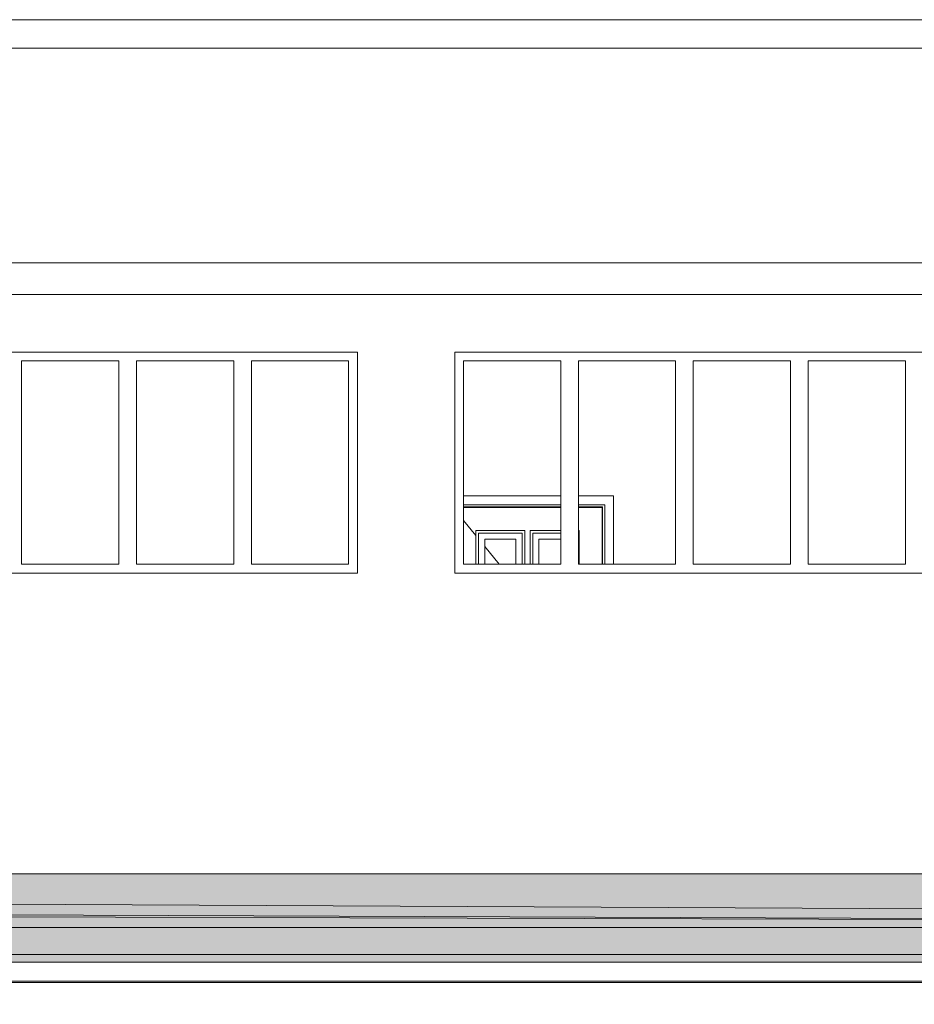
# Model space of a CAD drawing. Header units: millimetres. Extents: x 0 to 650, y -1 to 707.
# Tile 344 of 348: x 452 to 503, y 521 to 576. Entities that reach past the tile are written whole.
import ezdxf
from ezdxf.xclip import XClip

# ---------------------------------------------------------------- set-up
doc = ezdxf.new("R2010")
doc.units = ezdxf.units.MM
doc.header["$MEASUREMENT"] = 0
doc.header["$XCLIPFRAME"] = 0
doc.linetypes.add('Wipeout_Contour', pattern=[1000, 0, -1000])
for name, color, linetype in [('Cobertura.ARQ', 7, 'Continuous'), ('Desenho 2D - Geral', 7, 'Continuous'), ('Desenho 2D - Geral.2D', 7, 'Continuous'), ('Laje.ARQ', 7, 'Continuous'), ('Parede.ARQ', 7, 'Continuous')]:
    doc.layers.add(name, color=color, linetype=linetype)

# ---------------------------------------------------------------- blocks, each defined once
blk = doc.blocks.new('Desenho_4_4', base_point=(356.355, 527.988))
at = {"color": 254, "linetype": 'Wipeout_Contour', "lineweight": 0, "ltscale": 2695.39371}
blk.add_wipeout([(122.974, 560.754), (530.93, 560.754), (530.93, 562.534), (122.974, 562.534)], dxfattribs=at).dxf.layer = 'Cobertura.ARQ'
at = {"color": 254, "linetype": 'Wipeout_Contour', "lineweight": 0, "ltscale": 2600.606665}
blk.add_wipeout([(148.339, 522.988), (148.339, 521.838), (548.362, 521.838), (548.362, 522.988)], dxfattribs=at).dxf.layer = 'Laje.ARQ'
at = {"color": 254, "linetype": 'Wipeout_Contour', "lineweight": 0, "ltscale": 2783.404643}
blk.add_wipeout([(198.724, 576.288), (198.724, 574.669), (530.93, 574.669), (530.93, 576.288)], dxfattribs=at).dxf.layer = 'Parede.ARQ'
at = {"color": 254, "linetype": 'Wipeout_Contour', "lineweight": 0, "ltscale": 2900.71825}
blk.add_wipeout([(470.93, 545.488), (471.43, 545.488), (471.43, 556.988), (470.93, 556.988)], dxfattribs=at).dxf.layer = 'Parede.ARQ'
at = {"color": 254, "linetype": 'Wipeout_Contour', "lineweight": 0, "ltscale": 2916.36961}
blk.add_wipeout([(477.43, 556.988), (476.93, 556.988), (476.93, 545.488), (477.43, 545.488)], dxfattribs=at).dxf.layer = 'Parede.ARQ'
at = {"layer": 'Cobertura.ARQ', "color": 7, "linetype": 'Continuous', "lineweight": 0}
blk.add_line((122.974, 560.754), (530.93, 560.754), dxfattribs=at)
at = {"layer": 'Laje.ARQ', "color": 83, "linetype": 'Continuous', "lineweight": 0}
blk.add_line((148.339, 521.838), (548.362, 521.838), dxfattribs=at)
at = {"layer": 'Parede.ARQ', "color": 8, "linetype": 'Continuous', "lineweight": 0}
blk.add_line((198.724, 576.288), (530.93, 576.288), dxfattribs=at)
at = {"color": 254, "linetype": 'Wipeout_Contour', "lineweight": 0, "ltscale": 2719.154818}
blk.add_wipeout([(530.93, 574.669), (122.974, 574.669), (122.974, 562.534), (530.93, 562.534)], dxfattribs=at).dxf.layer = 'Cobertura.ARQ'
at = {"color": 254, "linetype": 'Wipeout_Contour', "lineweight": 0, "ltscale": 2617.352639}
blk.add_wipeout([(144.407, 527.988), (144.407, 522.988), (554.365, 522.988), (554.365, 527.988)], dxfattribs=at).dxf.layer = 'Laje.ARQ'
at = {"color": 254, "linetype": 'Wipeout_Contour', "lineweight": 0, "ltscale": 14260.996781}
blk.add_wipeout([(419.43, 556.988), (419.93, 556.988), (425.43, 556.988), (426.43, 556.988), (431.93, 556.988), (432.93, 556.988), (438.43, 556.988), (439.43, 556.988), (444.93, 556.988), (445.93, 556.988), (451.43, 556.988), (452.43, 556.988), (457.93, 556.988), (458.93, 556.988), (464.43, 556.988), (465.43, 556.988), (470.93, 556.988), (471.43, 556.988), (471.43, 557.488), (419.43, 557.488)], dxfattribs=at).dxf.layer = 'Parede.ARQ'
at = {"color": 254, "linetype": 'Wipeout_Contour', "lineweight": 0, "ltscale": 15006.031883}
blk.add_wipeout([(476.93, 557.488), (476.93, 556.988), (477.43, 556.988), (482.93, 556.988), (483.93, 556.988), (489.43, 556.988), (490.43, 556.988), (495.93, 556.988), (496.93, 556.988), (502.43, 556.988), (503.43, 556.988), (508.93, 556.988), (509.93, 556.988), (515.43, 556.988), (516.43, 556.988), (521.93, 556.988), (522.93, 556.988), (528.43, 556.988), (528.93, 556.988), (528.93, 557.488)], dxfattribs=at).dxf.layer = 'Parede.ARQ'
at = {"color": 254, "linetype": 'Wipeout_Contour', "lineweight": 0, "ltscale": 14092.98377}
blk.add_wipeout([(419.43, 544.988), (471.43, 544.988), (471.43, 545.488), (470.93, 545.488), (465.43, 545.488), (464.43, 545.488), (458.93, 545.488), (457.93, 545.488), (452.43, 545.488), (451.43, 545.488), (445.93, 545.488), (444.93, 545.488), (439.43, 545.488), (438.43, 545.488), (432.93, 545.488), (431.93, 545.488), (426.43, 545.488), (425.43, 545.488), (419.93, 545.488), (419.43, 545.488)], dxfattribs=at).dxf.layer = 'Parede.ARQ'
at = {"color": 254, "linetype": 'Wipeout_Contour', "lineweight": 0, "ltscale": 14846.450915}
blk.add_wipeout([(476.93, 545.488), (476.93, 544.988), (528.93, 544.988), (528.93, 545.488), (528.43, 545.488), (522.93, 545.488), (521.93, 545.488), (516.43, 545.488), (515.43, 545.488), (509.93, 545.488), (508.93, 545.488), (503.43, 545.488), (502.43, 545.488), (496.93, 545.488), (495.93, 545.488), (490.43, 545.488), (489.43, 545.488), (483.93, 545.488), (482.93, 545.488), (477.43, 545.488)], dxfattribs=at).dxf.layer = 'Parede.ARQ'
at = {"layer": 'Desenho 2D - Geral', "linetype": 'Continuous', "lineweight": 0}
h = blk.add_hatch(dxfattribs=at)
h.set_pattern_fill('Madeira_2_0004', color=83, style=0, pattern_type=2)
h.set_pattern_definition([(0, (356.3551, 527.9878), (0, 1.52), [])])
h.paths.add_polyline_path([(554.365, 525.246), (112.578, 526.53), (112.578, 520.605), (554.365, 520.605)])
at = {"layer": 'Laje.ARQ', "linetype": 'Continuous', "lineweight": 0}
h = blk.add_hatch(dxfattribs=at)
h.set_pattern_fill('Concreto_Celular_0004', color=83, style=0, pattern_type=2)
h.set_pattern_definition([(0, (356.355, 527.988), (0, 7.79423), [0.4875, -4.0125]), (0, (358.605, 531.885), (0, 7.79423), [0.4875, -4.0125]), (60, (356.355, 527.988), (-6.75, 3.8971), [0.4875, -4.0125]), (60, (360.855, 527.988), (-6.75, 3.89711), [0.4875, -4.0125]), (120, (356.843, 527.988), (6.75, 3.89711), [0.4875, -4.0125]), (120, (361.343, 527.988), (6.75, 3.89711), [0.4875, -4.0125]), (0, (356.3551, 528.7378), (0, 1.5), [0, -1.5, 0, -2.25]), (45, (357.1051, 528.7378), (-1.06066, 1.06066), [0, -1.125, 0, -1.875])])
h.paths.add_polyline_path([(144.407, 527.988), (144.407, 522.988), (554.365, 522.988), (554.365, 527.988)])
at = {"layer": 'Cobertura.ARQ', "color": 7, "linetype": 'Continuous', "lineweight": 0}
for p, q in [((530.93, 574.669), (122.974, 574.669)), ((122.974, 562.534), (530.93, 562.534))]:
    blk.add_line(p, q, dxfattribs=at)
at = {"layer": 'Desenho 2D - Geral', "color": 9, "linetype": 'Continuous', "lineweight": 0}
blk.add_line((112.578, 526.53), (554.365, 525.246), dxfattribs=at)
at = {"layer": 'Desenho 2D - Geral.2D', "color": 7, "linetype": 'Continuous', "lineweight": 0}
for p, q in [((112.578, 527.988), (554.365, 527.988)), ((112.578, 527.988), (554.365, 527.988)), ((112.578, 527.924), (554.365, 525.764)), ((112.578, 526.929), (554.365, 525.278))]:
    blk.add_line(p, q, dxfattribs=at)
at = {"layer": 'Laje.ARQ', "color": 7, "linetype": 'Continuous', "lineweight": 0}
for p, q in [((554.365, 527.988), (144.407, 527.988)), ((554.365, 522.988), (144.407, 522.988))]:
    blk.add_line(p, q, dxfattribs=at)
at = {"layer": 'Parede.ARQ', "color": 8, "linetype": 'Continuous', "lineweight": 0}
for p, q in [((419.43, 557.488), (471.43, 557.488)), ((471.43, 557.488), (471.43, 544.988)), ((476.93, 544.988), (476.93, 557.488)), ((476.93, 557.488), (528.93, 557.488)), ((471.43, 544.988), (419.43, 544.988)), ((528.93, 544.988), (476.93, 544.988))]:
    blk.add_line(p, q, dxfattribs=at)
at = {"color": 254, "linetype": 'Wipeout_Contour', "lineweight": 0, "ltscale": 2851.287031}
blk.add_wipeout([(452.43, 545.488), (452.43, 556.988), (451.43, 556.988), (451.43, 545.488)], dxfattribs=at).dxf.layer = 'Parede.ARQ'
at = {"color": 254, "linetype": 'Wipeout_Contour', "lineweight": 0, "ltscale": 2867.842175}
blk.add_wipeout([(458.93, 545.488), (458.93, 556.988), (457.93, 556.988), (457.93, 545.488)], dxfattribs=at).dxf.layer = 'Parede.ARQ'
at = {"color": 254, "linetype": 'Wipeout_Contour', "lineweight": 0, "ltscale": 2884.536658}
blk.add_wipeout([(465.43, 545.488), (465.43, 556.988), (464.43, 556.988), (464.43, 545.488)], dxfattribs=at).dxf.layer = 'Parede.ARQ'
at = {"color": 254, "linetype": 'Wipeout_Contour', "lineweight": 0, "ltscale": 2932.79317}
blk.add_wipeout([(483.93, 545.488), (483.93, 556.988), (482.93, 556.988), (482.93, 545.488)], dxfattribs=at).dxf.layer = 'Parede.ARQ'
at = {"color": 254, "linetype": 'Wipeout_Contour', "lineweight": 0, "ltscale": 2950.001469}
blk.add_wipeout([(490.43, 545.488), (490.43, 556.988), (489.43, 556.988), (489.43, 545.488)], dxfattribs=at).dxf.layer = 'Parede.ARQ'
at = {"color": 254, "linetype": 'Wipeout_Contour', "lineweight": 0, "ltscale": 2967.337786}
blk.add_wipeout([(496.93, 545.488), (496.93, 556.988), (495.93, 556.988), (495.93, 545.488)], dxfattribs=at).dxf.layer = 'Parede.ARQ'
at = {"color": 254, "linetype": 'Wipeout_Contour', "lineweight": 0, "ltscale": 2984.799889}
blk.add_wipeout([(503.43, 545.488), (503.43, 556.988), (502.43, 556.988), (502.43, 545.488)], dxfattribs=at).dxf.layer = 'Parede.ARQ'
at = {"color": 254, "linetype": 'Wipeout_Contour', "lineweight": 0, "ltscale": 2859.556106}
blk.add_wipeout([(452.43, 556.988), (452.43, 545.488), (457.93, 545.488), (457.93, 556.988)], dxfattribs=at).dxf.layer = 'Parede.ARQ'
at = {"color": 254, "linetype": 'Wipeout_Contour', "lineweight": 0, "ltscale": 2876.181023}
blk.add_wipeout([(458.93, 545.488), (464.43, 545.488), (464.43, 556.988), (458.93, 556.988)], dxfattribs=at).dxf.layer = 'Parede.ARQ'
at = {"color": 254, "linetype": 'Wipeout_Contour', "lineweight": 0, "ltscale": 2892.944075}
blk.add_wipeout([(465.43, 545.488), (470.93, 545.488), (470.93, 556.988), (465.43, 556.988)], dxfattribs=at).dxf.layer = 'Parede.ARQ'
at = {"color": 254, "linetype": 'Wipeout_Contour', "lineweight": 0, "ltscale": 2924.246058}
blk.add_wipeout([(477.43, 545.488), (482.93, 545.488), (482.93, 556.988), (477.43, 556.988)], dxfattribs=at).dxf.layer = 'Parede.ARQ'
at = {"color": 254, "linetype": 'Wipeout_Contour', "lineweight": 0, "ltscale": 2941.389316}
blk.add_wipeout([(483.93, 545.488), (489.43, 545.488), (489.43, 556.988), (483.93, 556.988)], dxfattribs=at).dxf.layer = 'Parede.ARQ'
at = {"color": 254, "linetype": 'Wipeout_Contour', "lineweight": 0, "ltscale": 2958.661724}
blk.add_wipeout([(490.43, 545.488), (495.93, 545.488), (495.93, 556.988), (490.43, 556.988)], dxfattribs=at).dxf.layer = 'Parede.ARQ'
at = {"color": 254, "linetype": 'Wipeout_Contour', "lineweight": 0, "ltscale": 2976.061032}
blk.add_wipeout([(496.93, 545.488), (502.43, 545.488), (502.43, 556.988), (496.93, 556.988)], dxfattribs=at).dxf.layer = 'Parede.ARQ'
at = {"layer": 'Parede.ARQ', "color": 7, "linetype": 'Continuous', "lineweight": 0}
for p, q in [((452.43, 545.488), (452.43, 556.988)), ((452.43, 556.988), (457.93, 556.988)), ((457.93, 556.988), (457.93, 545.488)), ((458.93, 545.488), (458.93, 556.988)), ((458.93, 556.988), (464.43, 556.988)), ((464.43, 556.988), (464.43, 545.488)), ((465.43, 545.488), (465.43, 556.988)), ((465.43, 556.988), (470.93, 556.988)), ((470.93, 556.988), (470.93, 545.488)), ((477.43, 545.488), (477.43, 556.988)), ((477.43, 556.988), (482.93, 556.988)), ((482.93, 556.988), (482.93, 545.488)), ((483.93, 545.488), (483.93, 556.988)), ((483.93, 556.988), (489.43, 556.988)), ((489.43, 556.988), (489.43, 545.488)), ((490.43, 545.488), (490.43, 556.988)), ((490.43, 556.988), (495.93, 556.988)), ((495.93, 556.988), (495.93, 545.488)), ((496.93, 545.488), (496.93, 556.988)), ((496.93, 556.988), (502.43, 556.988)), ((502.43, 556.988), (502.43, 545.488)), ((477.43, 549.358), (482.93, 549.358)), ((483.93, 549.358), (485.918, 549.358)), ((485.918, 549.358), (485.918, 545.488)), ((482.93, 548.858), (477.43, 548.858)), ((482.93, 548.738), (477.43, 548.738)), ((482.93, 548.708), (477.43, 548.708)), ((485.418, 548.858), (483.93, 548.858)), ((485.298, 548.738), (483.93, 548.738)), ((485.268, 548.708), (483.93, 548.708)), ((485.268, 545.488), (485.268, 548.708)), ((485.298, 545.488), (485.298, 548.738)), ((485.418, 545.488), (485.418, 548.858)), ((477.43, 547.968), (478.128, 547.112)), ((480.898, 547.408), (478.128, 547.408)), ((478.128, 547.408), (478.128, 545.488)), ((480.898, 545.488), (480.898, 547.408)), ((482.93, 547.408), (481.198, 547.408)), ((481.198, 547.408), (481.198, 545.488)), ((483.968, 547.408), (483.93, 547.408)), ((483.968, 545.488), (483.968, 547.408)), ((478.278, 545.488), (478.278, 547.258)), ((478.278, 547.258), (480.748, 547.258)), ((478.628, 545.488), (478.628, 546.908)), ((478.628, 546.908), (480.398, 546.908)), ((480.398, 546.908), (480.398, 545.488)), ((480.748, 547.258), (480.748, 545.488)), ((481.348, 545.488), (481.348, 547.258)), ((481.348, 547.258), (482.93, 547.258)), ((481.698, 545.488), (481.698, 546.908)), ((481.698, 546.908), (482.93, 546.908)), ((478.628, 546.498), (479.451, 545.488)), ((457.93, 545.488), (452.43, 545.488)), ((464.43, 545.488), (458.93, 545.488)), ((470.93, 545.488), (465.43, 545.488)), ((482.93, 545.488), (477.43, 545.488)), ((489.43, 545.488), (483.93, 545.488)), ((495.93, 545.488), (490.43, 545.488)), ((502.43, 545.488), (496.93, 545.488))]:
    blk.add_line(p, q, dxfattribs=at)

msp = doc.modelspace()

# ---------------------------------------------------------------- block references
at = {"color": 7, "linetype": 'Continuous', "lineweight": 0}
ref = msp.add_blockref('Desenho_4_4', (356.355, 527.988), dxfattribs=at)
XClip(ref).set_block_clipping_path([(112.5776517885, 520.6048288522), (554.3649823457, 599.2831718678)])

doc.saveas('drawing.dxf')
